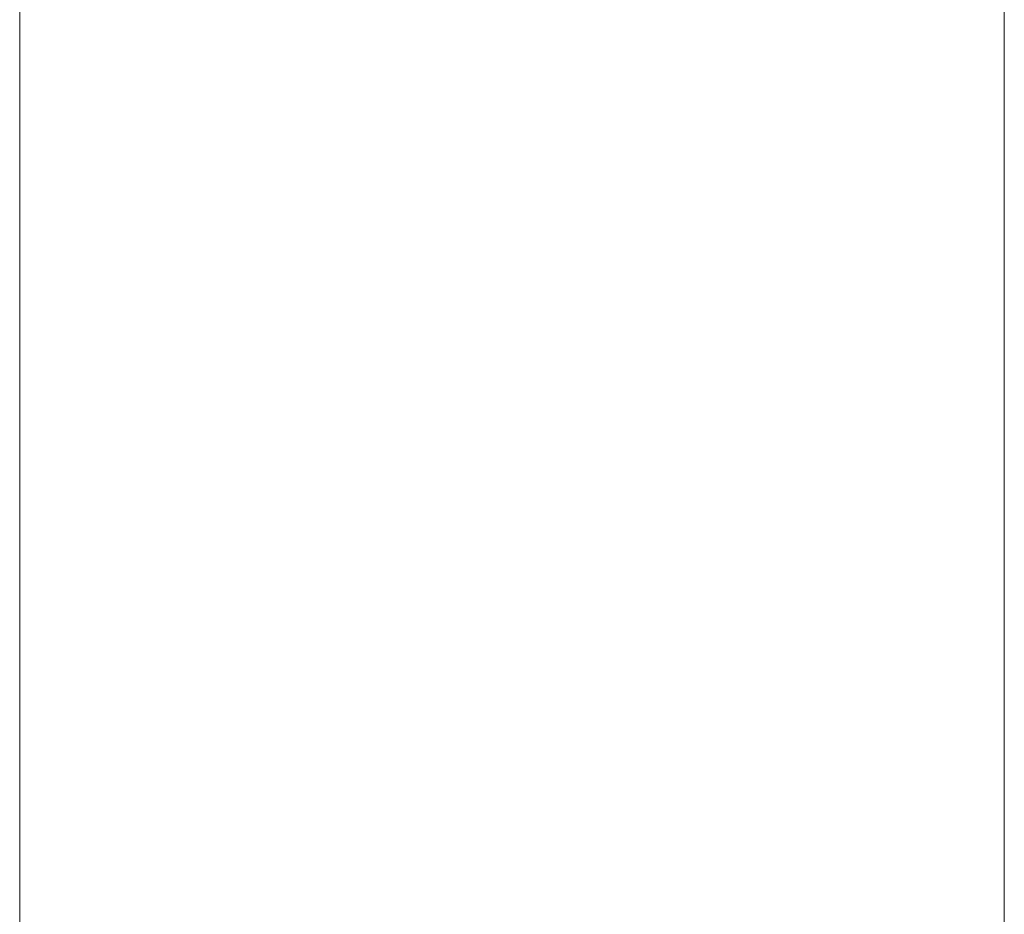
# Model space of a CAD drawing. Header units: millimetres. Extents: x -30280 to 309309, y -17460 to 4378.
# Tile 402 of 656: x 126245 to 127420, y -10368 to -9300. Entities that reach past the tile are written whole.
import ezdxf

# ---------------------------------------------------------------- set-up
doc = ezdxf.new("R2010")
doc.units = ezdxf.units.MM
doc.header["$MEASUREMENT"] = 0
doc.linetypes.add('Wipeout_Contour', pattern=[1000, 0, -1000])
doc.layers.add('P1_PLANTA PRIMERA_3_12_FAÇ_Façana', color=7, linetype='Continuous')
doc.layers.add('P1_PLANTA PRIMERA_3_12_FAÇ_Façana_Pluma_Nº__47', color=7, linetype='Continuous', lineweight=20)
doc.layers.add('P1_PLANTA PRIMERA_3_12_FAÇ_Façana_Pluma_Nº__7', color=7, linetype='Continuous', lineweight=5)

msp = doc.modelspace()

# ---------------------------------------------------------------- wipeouts: each hides what was drawn before it
at = {"color": 254, "linetype": 'Wipeout_Contour', "lineweight": 0, "ltscale": 9782597.178973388}
msp.add_wipeout([(126245.2, -10684.1), (126245.2, -10686), (126352.4, -10686), (126352.4, -10711.1), (126317.4, -10711.1), (126317.4, -10716.1), (126337.4, -10716.1), (126337.4, -10754.1), (126362.4, -10754.1), (126362.4, -10766.1), (126337.4, -10766.1), (126337.4, -10892.3), (126317.4, -10892.3), (126317.4, -10897.3), (126337.4, -10897.3), (126337.4, -10930.1), (126458.2, -10930.1), (126443.3, -10927.4), (126441.5, -10792.4), (126470.2, -10585.4), (126499.6, -10486.5), (126592.7, -10486.5), (126634.3, -10493.8), (126631.7, -10502.6), (126637.8, -10502.6), (126646.3, -10503.5), (126614.8, -10619.5), (126585.3, -10860.6), (126586.6, -10930.1), (126612.9, -10930.1), (126597.7, -10927.4), (126595.9, -10792.4), (126625, -10585.4), (126654.8, -10486.5), (126703, -10486.5), (126745.1, -10493.8), (126742.5, -10502.6), (126748.7, -10502.6), (126757.3, -10503.5), (126725.4, -10619.5), (126695.4, -10860.6), (126697.4, -10962), (126696.7, -10966.4), (126694.7, -10973), (126691.7, -10979.1), (126687.8, -10984.4), (126683.2, -10988.9), (126678, -10992.4), (126672.3, -10994.8), (126666.4, -10996.1), (126494.5, -10996.1), (126494.5, -11036.1), (126468, -11036.1), (126468, -11136.1), (126477.5, -11136.1), (126477.5, -11283.1), (126668.3, -11283.1), (126721, -11306.1), (126744.4, -11371.6), (126741.8, -11372.3), (126733.5, -11373.9), (126737.8, -11374.1), (126737.8, -11390.1), (126736.6, -11391.4), (126749.5, -11386.1), (126752.6, -11386.1), (126770, -11393.7), (126777.2, -11412.1), (126775.9, -11412.1), (126769.3, -11429), (126753.2, -11436.1), (127420.2, -11436.1), (127420.2, -8989.1), (126245.2, -8989.1), (126245.2, -10680.8), (126247.1, -10681), (126247.2, -10684.1)], dxfattribs=at).dxf.layer = 'P1_PLANTA PRIMERA_3_12_FAÇ_Façana'

# ---------------------------------------------------------------- next in the draw order: linework, layer by layer
at = {"layer": 'P1_PLANTA PRIMERA_3_12_FAÇ_Façana_Pluma_Nº__47', "color": 7, "linetype": 'Continuous', "lineweight": 20}
msp.add_line((126245.2, -10680.8), (126245.2, -8989.1), dxfattribs=at)
at = {"layer": 'P1_PLANTA PRIMERA_3_12_FAÇ_Façana_Pluma_Nº__7', "color": 7, "linetype": 'Continuous', "lineweight": 5}
msp.add_line((127420.2, -8136.1), (127420.2, -11436.1), dxfattribs=at)

doc.saveas('drawing.dxf')
